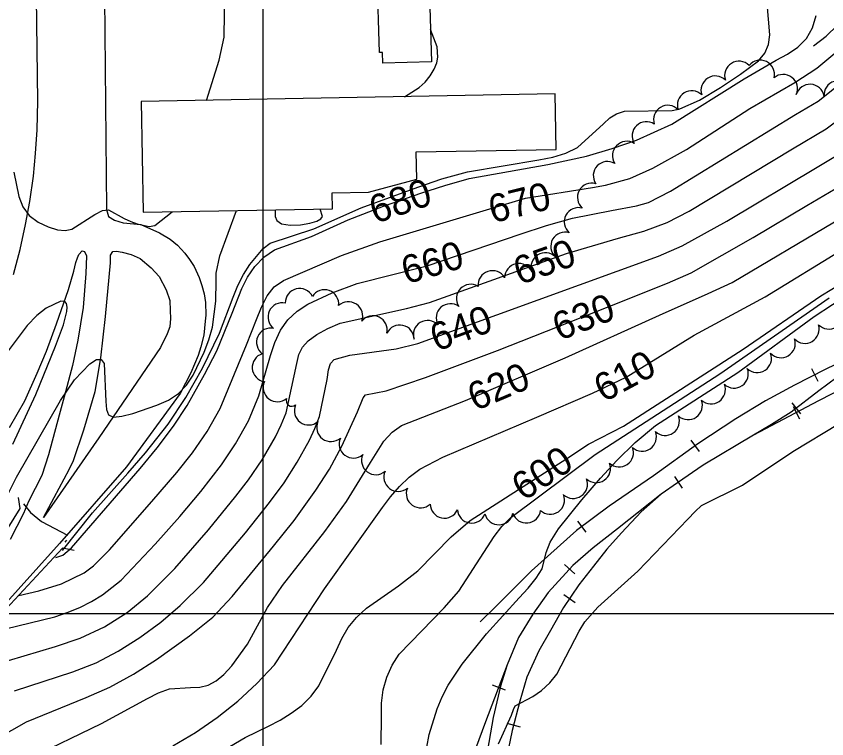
# Model space of a CAD drawing. Extents: x 79600 to 91800, y 75600 to 84400.
# Drawn here: x 86823 to 87405, y 76910 to 77429 of the extents above; entities that cross this region are included whole.
import ezdxf

# ---------------------------------------------------------------- set-up
doc = ezdxf.new("R2010")
doc.units = 0
for name, color, linetype in [('080-090$0$BLDG', 7, 'Continuous'), ('080-090$0$BRIDGE', 7, 'Continuous'), ('080-090$0$GRID', 7, 'Continuous'), ('080-090$0$INDEX', 7, 'Continuous'), ('080-090$0$INDXLBL', 7, 'Continuous'), ('080-090$0$INTER', 7, 'Continuous'), ('080-090$0$INTERSTATE', 7, 'Continuous'), ('080-090$0$ROAD', 7, 'Continuous'), ('080-090$0$RR', 7, 'Continuous'), ('080-090$0$TREES', 7, 'Continuous')]:
    doc.layers.add(name, color=color, linetype=linetype)

msp = doc.modelspace()

# ---------------------------------------------------------------- linework, layer by layer
at = {"layer": '080-090$0$BLDG'}
for points in [[(87086.7, 77459), (87086.47, 77466.26), (87118.84, 77467.26), (87121.03, 77396.38), (87086.22, 77395.31), (87085.98, 77403.14), (87083.7, 77403.07), (87082.01, 77457.93)], [(87050.09, 77290.78), (87049.88, 77302.2), (87075.95, 77302.68), (87110.44, 77312.19), (87110.09, 77331.62), (87210.62, 77333.46), (87209.89, 77373.27), (86912.69, 77367.82), (86914.14, 77288.29)]]:
    msp.add_lwpolyline(points, close=True, dxfattribs=at)
at = {"layer": '080-090$0$BRIDGE'}
for p, q in [((86824.54, 77083.43), (86825.67, 77075.65)), ((86825.67, 77075.65), (86817.01, 77061.66)), ((86856.25, 77047.07), (86745.3, 76928.02)), ((86864.54, 77045.56), (86856.25, 77047.07))]:
    msp.add_line(p, q, dxfattribs=at)
at = {"layer": '080-090$0$GRID'}
for p, q in [((87000, 80000), (87000, 76000)), ((90000, 77000), (85000, 77000))]:
    msp.add_line(p, q, dxfattribs=at)
at = {"layer": '080-090$0$INDEX'}
for points in [[(86851.41, 77040.37), (86856.61, 77042.19), (86862.76, 77047.35), (86911.96, 77104.31), (86924.29, 77119.08), (86936.02, 77134.77), (86945.71, 77149.66), (86958.26, 77171.94), (86966.99, 77188.94), (86978.12, 77215.94), (86984.87, 77233.59), (86989.08, 77241.83), (86994.4, 77249.4), (87000.85, 77255.99), (87008.37, 77261.25), (87035.03, 77271.04), (87061.38, 77282.97), (87086.66, 77292.66), (87113.4, 77302.15), (87130.73, 77307.66), (87148.17, 77312.55), (87204.56, 77322.57), (87232.26, 77328.72), (87250.66, 77334), (87268.3, 77340.19), (87293.56, 77351.49), (87345.53, 77384.21), (87368.49, 77397.48), (87376.55, 77401.87), (87384.09, 77406.84), (87390.27, 77412.99), (87394.48, 77420.72), (87397.07, 77429.53)], [(86824.96, 77013.23), (86839.34, 77016.47), (86855.47, 77021.6), (86871.87, 77029.5), (86878.54, 77034.39), (86889.9, 77045.87), (86920.46, 77080.64), (86938.31, 77101.39), (86949.46, 77115.63), (86960.11, 77130.97), (86969.43, 77147.46), (86988.28, 77193.19), (86995.52, 77211.24), (86999.06, 77220.11), (87003.08, 77228.23), (87008.22, 77234.81), (87014.92, 77239.39), (87056.58, 77257.39), (87083.89, 77267.19), (87162.98, 77290.82), (87188.61, 77298.48), (87236.62, 77306.18), (87245.94, 77307.76), (87263.29, 77312.67), (87279.96, 77319.91), (87304.15, 77333.49), (87349.49, 77362.78), (87381.92, 77381.51), (87397.5, 77391.68), (87419.2, 77409.78)], [(86797.37, 76984.92), (86833.04, 76993.63), (86850.66, 76997.92), (86859.7, 77000.82), (86868.62, 77004.48), (86877.16, 77008.8), (86885.01, 77013.6), (86898.32, 77024.25), (86922.66, 77049.99), (86940.39, 77069.9), (86955.53, 77087.9), (86970.44, 77107), (86980.51, 77122.08), (86989.71, 77138.65), (86997.12, 77156.52), (87005.43, 77185.5), (87008.71, 77194.89), (87012.81, 77203.57), (87018.07, 77211.12), (87024.69, 77217.25), (87032.41, 77222.24), (87049.7, 77230.43), (87067.74, 77237.1), (87117.9, 77249.98), (87184.7, 77272.56), (87203.54, 77278.84), (87222.35, 77284.16), (87250.19, 77289.49), (87268.25, 77292.83), (87276.8, 77295.42), (87292.71, 77303.49), (87382.23, 77358.48), (87398.46, 77368.18), (87412.67, 77379.37)], [(86805.95, 76963.15), (86851.29, 76976.58), (86869.04, 76982.47), (86886.39, 76990.69), (86902.64, 77001.03), (86917.24, 77012.83), (86936.82, 77032.48), (86960.97, 77060.27), (86980.72, 77084.36), (86989.81, 77096.21), (86999.48, 77110.45), (87009.05, 77127.04), (87013.19, 77135.58), (87016.69, 77144.29), (87024.37, 77179.66), (87025.98, 77186.09), (87028.48, 77191.35), (87032.59, 77196.05), (87038.8, 77200.64), (87046.69, 77204.95), (87055.6, 77208.62), (87103.21, 77219.28), (87119.61, 77223.49), (87217.92, 77258.73), (87255.2, 77269.79), (87273.35, 77274.84), (87290.26, 77281.08), (87306.04, 77289.17), (87380.05, 77333.83), (87404.39, 77348.31), (87418.58, 77358.9)], [(86821.76, 76944.66), (86863.69, 76958.34), (86880.32, 76964.68), (86896.3, 76973.11), (86911.68, 76982.89), (86926.77, 76994.08), (86940.77, 77005.9), (86957.35, 77022.42), (86987.49, 77058.15), (87004.73, 77079.85), (87015.23, 77094.12), (87024.78, 77108.8), (87033.44, 77124.61), (87037.3, 77132.96), (87040.63, 77141.63), (87046.1, 77168.2), (87047.18, 77175.09), (87048.64, 77179.72), (87051.21, 77182.56), (87062.4, 77185.78), (87095.63, 77190.32), (87111.28, 77194.15), (87284, 77256.91), (87300.9, 77264.24), (87333, 77282.05), (87397.8, 77320.75), (87413.32, 77330.12)], [(86809.05, 76910.52), (86830.39, 76922.33), (86873.17, 76939.82), (86890.21, 76947.3), (86907.16, 76956.59), (86923.81, 76967.17), (86947.45, 76984.26), (86964.12, 76997.69), (86977.98, 77012.53), (87007.79, 77048.51), (87022.52, 77067.11), (87038.16, 77088.7), (87047.77, 77103.79), (87056.82, 77120.31), (87067.9, 77145.09), (87072.15, 77155.19), (87073.66, 77157.32), (87088.46, 77160.13), (87116.71, 77169.56), (87168.5, 77189.18), (87246.68, 77219.92), (87290.47, 77237.31), (87307.42, 77244.88), (87351.97, 77270.2), (87390.33, 77293.07), (87414.8, 77307.43)], [(86832.88, 76896.31), (86884.37, 76921.33), (86917.24, 76939.26), (86925.26, 76943.34), (86933.13, 76946.05), (86948.02, 76946.97), (86954.71, 76947.23), (86960.78, 76948.76), (86966.46, 76951.8), (86972.09, 76956.4), (86977.9, 76962.53), (86989.14, 76978.13), (87003.49, 77004.41), (87014.13, 77020.32), (87044.6, 77059.19), (87059.99, 77080.64), (87077.25, 77108.69), (87086.92, 77124.03), (87092.82, 77130.47), (87099.56, 77135.12), (87145.56, 77153.27), (87216.93, 77183.76), (87284.79, 77214.39), (87319.52, 77229.88), (87336.85, 77237.99), (87410.23, 77281.4)], [(86935.39, 76905.21), (86951.79, 76914.87), (86967.32, 76925.53), (86981.99, 76937.31), (86995.73, 76950.02), (87008.34, 76963.3), (87044.32, 77017.88), (87085.91, 77076.4), (87091.74, 77084.02), (87098.12, 77091.34), (87105.09, 77098.05), (87112.67, 77103.87), (87129.28, 77112.57), (87196.64, 77141.13), (87236.73, 77158.35), (87260.8, 77169.8), (87309.61, 77200.05), (87360.49, 77227.68), (87416.66, 77261.96)], [(86954.33, 76891.85), (86987.29, 76911.14), (87004.07, 76919.43), (87012.36, 76923.71), (87020.4, 76928.57), (87027.94, 76934.19), (87034.66, 76940.77), (87040.33, 76948.38), (87052.85, 76974), (87056.71, 76982.35), (87061.39, 76990.23), (87067.37, 76997.45), (87074.39, 77004), (87097.5, 77020.07), (87111.25, 77030.77), (87135.24, 77055.37), (87148.91, 77067.01), (87218.15, 77111.53), (87233.79, 77121.85), (87258.84, 77134.66), (87344.8, 77190.14), (87400.59, 77228.22), (87432.13, 77247.51)]]:
    msp.add_lwpolyline(points, dxfattribs=at)
at = {"layer": '080-090$0$INTER'}
msp.add_line((86859.14, 77052.96), (86858.04, 77051.54), dxfattribs=at)
for points in [[(87395.19, 77407.74), (87404.41, 77414.88), (87420.3, 77430.3), (87454.38, 77474.46), (87464.29, 77485.1), (87470.91, 77489.85), (87483.39, 77495.57), (87496.86, 77498.84), (87500.03, 77500.05), (87504.87, 77505.08), (87508.8, 77508.21), (87515.07, 77511.23), (87551, 77519.92), (87559.02, 77521.82), (87565.53, 77524.26), (87570.78, 77527.64), (87575.24, 77532.38), (87579.25, 77538.72), (87582.71, 77546.21), (87585.43, 77554.22), (87593.12, 77612.45)], [(86856.35, 77045.57), (86877.81, 77072.53), (86903.15, 77101.06), (86915.89, 77115.6), (86932.08, 77136.05), (86944.75, 77155.25), (86956.78, 77176.38), (86969.04, 77201.4), (86978.66, 77227.44), (86982, 77235.72), (86986.06, 77243.63), (86990.65, 77250.9), (87000.21, 77262.2), (87005.41, 77266.13), (87036.58, 77276.52), (87070.51, 77291.55), (87111.31, 77306.46), (87128.46, 77312.28), (87146.89, 77317.37), (87198.13, 77325.94), (87208.18, 77327.96), (87217.55, 77330.78), (87225.96, 77334.81), (87244.5, 77351.82), (87249.09, 77356.12), (87253.82, 77359.08), (87259.55, 77360.84), (87293.71, 77361.31), (87299.38, 77362.56), (87313.43, 77368.91), (87328.48, 77377.99), (87342.75, 77387.52), (87355.65, 77397.03), (87360.26, 77402.48), (87362.92, 77408.8), (87363.99, 77415.66), (87360.91, 77449.69)], [(86959.62, 77368.68), (86968.71, 77397.6), (86972.2, 77414.16), (86972.71, 77448.34)], [(87101.77, 77371.29), (87112.14, 77377.98), (87116.48, 77381.81), (87120.14, 77386.28), (87122.93, 77391.01), (87124.8, 77395.56), (87125.74, 77399.64), (87125.18, 77407.17), (87120.31, 77419.6)], [(86821.23, 77317.04), (86824.85, 77299.71), (86827.9, 77292.31), (86832.46, 77286.09), (86838.78, 77281.27), (86845.92, 77277.85), (86852.66, 77275.83), (86858.13, 77275.21), (86862.89, 77276.09), (86879.56, 77286.69), (86884.95, 77289.55), (86889.16, 77290), (86900.52, 77283.93), (86905.19, 77281.77), (86909.89, 77279.94), (86918.49, 77278.14), (86922.58, 77278.93), (86934.94, 77288.67)], [(86814.04, 77079.47), (86823.26, 77098.02), (86854.91, 77153.26), (86864.91, 77167.93), (86875.97, 77179.58), (86880.67, 77182.5), (86884.09, 77182.53), (86886.28, 77179.79), (86887.36, 77152.35), (86887.75, 77146.65), (86889.36, 77142.93), (86892.92, 77141.31), (86898.91, 77141.8), (86906.69, 77143.82), (86924.06, 77149.81), (86932.24, 77153.52), (86939.41, 77158.22), (86945.21, 77164.23), (86949.95, 77171.36), (86957.86, 77187.77), (86961.2, 77196.66), (86963.81, 77205.92), (86966.34, 77224.46), (86966.49, 77239.01), (86966.54, 77244.71), (86969.18, 77257.01), (86981.18, 77289.52)], [(87008.85, 77290.02), (87008.95, 77285.37), (87010.15, 77282.4), (87013.48, 77280.07), (87019.55, 77279.14), (87026.97, 77279.4), (87033.87, 77280.44), (87038.75, 77281.86), (87041.63, 77283.5), (87042.91, 77285.26), (87041.16, 77290.62)], [(87116.17, 76895.23), (87119.45, 76913.44), (87125.18, 76931.66), (87128.77, 76940.41), (87132.94, 76948.68), (87143.05, 76963.77), (87160.45, 76985.68), (87183.96, 77011.47), (87190.42, 77018.45), (87196.29, 77025.56), (87200.41, 77032.18), (87203.37, 77043.99), (87206.21, 77051.41), (87212.33, 77061.03), (87228.96, 77081.89), (87242.27, 77097.34), (87254.09, 77110.13), (87267.27, 77122.94), (87281.92, 77135.13), (87340.8, 77173.36), (87395.77, 77213.59), (87448.31, 77248.02)], [(87085, 76906.07), (87085.09, 76926.47), (87085.28, 76935.88), (87086.51, 76945.34), (87088.98, 76954.5), (87092.8, 76963.11), (87097.99, 76970.99), (87130.22, 77004.34), (87140.67, 77016.32), (87161.3, 77048.17), (87166.1, 77055.54), (87171.66, 77062.64), (87178.12, 77069.12), (87238.64, 77114.39), (87328.04, 77172.26), (87406.38, 77226.9)], [(86820.54, 77121.8), (86837.1, 77157.37), (86851.33, 77192.24), (86857.03, 77207.39), (86859.44, 77217.07), (86859.61, 77220.3), (86859.25, 77222.82), (86857.94, 77224.34), (86855.16, 77224.47), (86844.63, 77219.39), (86837.89, 77214.12), (86830.83, 77206.96), (86815.04, 77186.07)], [(87169.15, 76906.6), (87178.56, 76927.12), (87179.96, 76931.26), (87181.09, 76933.86), (87193.82, 76940.64), (87200.09, 76944.93), (87206.1, 76950.33), (87211.02, 76956.6), (87226.99, 76987.44), (87231.09, 76994.32), (87240.47, 77004.84), (87269.24, 77030.65), (87305.08, 77067.96), (87310.2, 77073.56), (87314.78, 77077.74), (87344.32, 77092.31), (87380.27, 77116.54), (87413.68, 77136.56)], [(86828.37, 77078.92), (86833.41, 77072.73), (86841.25, 77066.33), (86859.89, 77056.47)]]:
    msp.add_lwpolyline(points, dxfattribs=at)
at = {"layer": '080-090$0$INTERSTATE'}
for p, q in [((86899.74, 77280.67), (86912.44, 77279.55)), ((86912.44, 77279.55), (86925.78, 77273.53)), ((86925.78, 77273.53), (86933.61, 77268.98)), ((86933.61, 77268.98), (86938.81, 77264.74)), ((86938.81, 77264.74), (86943.98, 77258.99)), ((86873.6, 77257.02), (86872.99, 77244.43)), ((86890.78, 77257.45), (86892.34, 77260.06)), ((86890.83, 77251.91), (86890.78, 77257.45)), ((86892.34, 77260.06), (86895.12, 77260.29)), ((86895.12, 77260.29), (86899.12, 77259.67)), ((86899.12, 77259.67), (86905.6, 77258.05)), ((86905.6, 77258.05), (86912.07, 77255.04)), ((86943.98, 77258.99), (86947.51, 77254.36)), ((86887.2, 77213.47), (86890.83, 77251.91)), ((86912.07, 77255.04), (86920, 77248.41)), ((86947.51, 77254.36), (86950.76, 77249.33)), ((86872.99, 77244.43), (86871.09, 77219.95)), ((86920, 77248.41), (86925.58, 77242.1)), ((86950.76, 77249.33), (86954.24, 77241.52)), ((86925.58, 77242.1), (86930.7, 77232.74)), ((86954.24, 77241.52), (86956.36, 77235.67)), ((86930.7, 77232.74), (86933.21, 77224.95)), ((86956.36, 77235.67), (86957.93, 77229.83)), ((86957.93, 77229.83), (86958.81, 77223.58)), ((86933.21, 77224.95), (86933.65, 77217.88)), ((86958.81, 77223.58), (86959.08, 77214.44)), ((86871.09, 77219.95), (86867.27, 77196.6)), ((86933.65, 77217.88), (86933.7, 77212.06)), ((86883.83, 77183.74), (86887.2, 77213.47)), ((86933.7, 77212.06), (86933.2, 77206.11)), ((86958.74, 77210.15), (86957.61, 77200.06)), ((86959.08, 77214.44), (86958.74, 77210.15)), ((86933.2, 77206.11), (86931.46, 77201.02)), ((86931.46, 77201.02), (86926.6, 77191.26)), ((86957.61, 77200.06), (86955.55, 77191.64)), ((86867.27, 77196.6), (86863.53, 77178.24)), ((86926.6, 77191.26), (86882.39, 77126.3)), ((86955.55, 77191.64), (86953.51, 77185.44)), ((86879.72, 77159.57), (86883.83, 77183.74)), ((86953.51, 77185.44), (86948.48, 77173.06)), ((86863.53, 77178.24), (86857.5, 77155.76)), ((86948.48, 77173.06), (86940.63, 77158.22)), ((86871.68, 77132), (86879.72, 77159.57)), ((86940.63, 77158.22), (86902.16, 77105.64)), ((86857.5, 77155.76), (86853.84, 77142.66)), ((86853.84, 77142.66), (86846.34, 77114.11)), ((86864.14, 77110.1), (86871.68, 77132)), ((86882.39, 77126.3), (86842.6, 77069.16)), ((86846.34, 77114.11), (86841.4, 77099.23)), ((86902.16, 77105.64), (86854.09, 77050.43)), ((86861, 77103.64), (86864.14, 77110.1)), ((86841.4, 77099.23), (86831.98, 77080.68)), ((86850.3, 77083.58), (86861, 77103.64)), ((86842.6, 77069.16), (86850.3, 77083.58)), ((86831.98, 77080.68), (86828.24, 77072.01)), ((86828.24, 77072.01), (86818.68, 77053.46)), ((86854.09, 77050.43), (86801.39, 76991.83))]:
    msp.add_line(p, q, dxfattribs=at)
at = {"layer": '080-090$0$ROAD'}
for p, q in [((86885.01, 77593.19), (86887.81, 77290.28)), ((86838.47, 77368.07), (86837.48, 77465.57)), ((86838.01, 77347.44), (86838.47, 77368.07)), ((86836.93, 77330.56), (86838.01, 77347.44)), ((86835.57, 77314.24), (86836.93, 77330.56)), ((86832.93, 77296), (86835.57, 77314.24)), ((86829.63, 77279.44), (86832.93, 77296)), ((86887.81, 77290.28), (86889.38, 77285.37)), ((86889.38, 77285.37), (86893.5, 77282.62)), ((86825.89, 77261.49), (86829.63, 77279.44)), ((86893.5, 77282.62), (86899.74, 77280.67)), ((86821.05, 77243.56), (86825.89, 77261.49)), ((86866.93, 77255.6), (86867.94, 77257.94)), ((86867.94, 77257.94), (86870.33, 77260.53)), ((86870.33, 77260.53), (86871.99, 77260.23)), ((86871.99, 77260.23), (86873.6, 77257.02)), ((86864.29, 77245.95), (86865.91, 77252.15)), ((86865.91, 77252.15), (86866.93, 77255.6)), ((86860.63, 77232.85), (86864.29, 77245.95)), ((86851.94, 77208.33), (86860.63, 77232.85)), ((86844.71, 77188.5), (86851.94, 77208.33)), ((86838.1, 77172.81), (86844.71, 77188.5)), ((86829.21, 77153.01), (86838.1, 77172.81)), ((86818.12, 77133.79), (86829.21, 77153.01))]:
    msp.add_line(p, q, dxfattribs=at)
at = {"layer": '080-090$0$RR'}
for p, q in [((87432.94, 77189.77), (87403.6, 77175.35)), ((87430.72, 77183.82), (87398.93, 77160.1)), ((87403.6, 77175.35), (87381.58, 77164.25)), ((87393.88, 77176.05), (87398.38, 77167.12)), ((87446.77, 77177.89), (87398.77, 77152.85)), ((87381.58, 77164.25), (87360.67, 77152.85)), ((87398.93, 77160.1), (87379.2, 77144.77)), ((87360.67, 77152.85), (87339.46, 77140.06)), ((87398.77, 77152.85), (87352.18, 77128.34)), ((87379.75, 77151.53), (87385.88, 77143.63)), ((87380.6, 77148.94), (87385.25, 77140.09)), ((87339.46, 77140.06), (87312.12, 77121.96)), ((87379.2, 77144.77), (87365.05, 77136.01)), ((87365.05, 77136.01), (87352.18, 77128.34)), ((87352.18, 77128.34), (87316.11, 77106.8)), ((87307.3, 77124.65), (87313.15, 77116.54)), ((87312.12, 77121.96), (87280.36, 77099.08)), ((87316.11, 77106.8), (87297.55, 77093.96)), ((87280.36, 77099.08), (87248.62, 77077.31)), ((87297.55, 77093.96), (87285.93, 77085.98)), ((87295.35, 77098.52), (87301.04, 77090.29)), ((87285.93, 77085.98), (87254.54, 77061.13)), ((87285.93, 77085.98), (87271.55, 77073.32)), ((87248.62, 77077.31), (87225.2, 77059.82)), ((87271.55, 77073.32), (87257.4, 77058.14)), ((87225.84, 77066.54), (87231.82, 77058.53)), ((87225.2, 77059.82), (87192.89, 77030.95)), ((87254.54, 77061.13), (87237.21, 77047.28)), ((87257.4, 77058.14), (87246.96, 77046.37)), ((87237.21, 77047.28), (87222.55, 77034.62)), ((87246.96, 77046.37), (87237.34, 77034.16)), ((87216.48, 77035.41), (87223.84, 77028.64)), ((87192.89, 77030.95), (87166.34, 77004.32)), ((87222.55, 77034.62), (87204.82, 77015.34)), ((87237.34, 77034.16), (87226.85, 77020.85)), ((87226.85, 77020.85), (87215.75, 77004.63)), ((87204.82, 77015.34), (87193.73, 76999.67)), ((87216.02, 77013.88), (87224.27, 77008.23)), ((87166.34, 77004.32), (87155.94, 76994.16)), ((87215.75, 77004.63), (87206.59, 76988.08)), ((87193.73, 76999.67), (87183.59, 76982.87)), ((87183.59, 76982.87), (87175.35, 76963.37)), ((87206.59, 76988.08), (87198.18, 76973.48)), ((87198.18, 76973.48), (87189.38, 76954.41)), ((87175.35, 76963.37), (87159.93, 76922.4)), ((87175.35, 76963.37), (87170.54, 76948.13)), ((87189.38, 76954.41), (87184.54, 76937.35)), ((87164.55, 76948.9), (87173.91, 76945.38)), ((87170.54, 76948.13), (87165.3, 76925.64)), ((87184.54, 76937.35), (87178.91, 76916.26)), ((87165.3, 76925.64), (87158.89, 76888.24)), ((87159.93, 76922.4), (87148.07, 76890.99)), ((87175.14, 76921.53), (87184.8, 76918.95)), ((87178.91, 76916.26), (87174.21, 76892.78))]:
    msp.add_line(p, q, dxfattribs=at)
at = {"layer": '080-090$0$TREES'}
for centre, radius, start, end in [((87341.68, 77386.53), 10.25, 44.66916, 199.3084), ((87356.95, 77387.3), 10.25, 346.44448, 141.08371), ((87324.72, 77375.94), 10.25, 44.66916, 199.3084), ((87373.51, 77377.05), 10.25, 335.39105, 130.03028), ((87392.69, 77369.99), 10.25, 9.54496, 164.18419), ((87413.01, 77372.53), 10.25, 30.10475, 184.74398), ((87307.76, 77365.34), 10.25, 44.66916, 199.3084), ((87290.67, 77354.87), 10.25, 43.68828, 198.32751), ((87275.3, 77343.09), 10.25, 56.60962, 211.24885), ((87261.21, 77329.02), 10.25, 58.68265, 213.32188), ((87247.43, 77314.56), 10.25, 59.41774, 214.05697), ((87236.08, 77298.98), 10.25, 73.82146, 228.46069), ((87226.59, 77281.42), 10.25, 74.7436, 229.38283), ((87216.93, 77263.83), 10.25, 73.03952, 227.67875), ((87202.78, 77249.01), 10.25, 44.99904, 199.63827), ((87183.82, 77241.26), 10.25, 24.80269, 179.44192), ((87164.77, 77236.11), 10.25, 30.85756, 185.49679), ((87026.4, 77223.35), 10.25, 26.57035, 181.20958), ((87044.25, 77222.48), 10.25, 353.23473, 147.87397), ((87149.23, 77226.37), 10.25, 58.61247, 213.2517), ((87013.99, 77213.11), 10.25, 77.83198, 232.47121), ((87061.45, 77213.8), 10.25, 338.59161, 133.23084), ((87134.7, 77212.42), 10.25, 54.43496, 209.07419), ((87406.12, 77214.74), 10.25, 224.30583, 18.94506), ((87079.07, 77203.76), 10.25, 347.38303, 142.02226), ((87118.32, 77200.36), 10.25, 43.64568, 198.28492), ((87005.76, 77194.93), 10.25, 78.80526, 233.44449), ((87098.34, 77197.13), 10.25, 0.0522, 154.69143), ((87389.05, 77204.39), 10.25, 223.53482, 18.17405), ((87371.88, 77194.13), 10.25, 223.53482, 18.17405), ((87002.64, 77176.89), 10.25, 106.97367, 261.6129), ((87354.85, 77183.47), 10.25, 225.88597, 20.5252), ((87338.2, 77172.31), 10.25, 227.15827, 21.7975), ((87010.49, 77162.53), 10.25, 155.67494, 310.31417), ((87321.71, 77160.99), 10.25, 227.15827, 21.7975), ((87020.85, 77153.07), 4.07, 156.16934, 310.80857), ((87305.22, 77149.67), 10.25, 227.15827, 21.7975), ((87032.89, 77145.84), 10.25, 156.16934, 310.80857), ((87288.74, 77138.34), 10.25, 227.15827, 21.7975), ((87048.96, 77133.94), 10.25, 156.16934, 310.80857), ((87272.25, 77127.02), 10.25, 227.15827, 21.7975), ((87065.03, 77122.04), 10.25, 156.16934, 310.80857), ((87255.76, 77115.7), 10.25, 227.15827, 21.7975), ((87081.11, 77110.14), 10.25, 156.16934, 310.80857), ((87239.28, 77104.38), 10.25, 227.15827, 21.7975), ((87097.14, 77098.14), 10.25, 155.51858, 310.15782), ((87222.79, 77093.06), 10.25, 227.15827, 21.7975), ((87113.21, 77086.37), 10.25, 157.44914, 312.08837), ((87206.3, 77081.74), 10.25, 227.15827, 21.7975), ((87130.33, 77078.94), 10.25, 180.96812, 335.60735), ((87149.89, 77075.42), 10.25, 184.01239, 338.65163), ((87169.37, 77074.21), 10.25, 194.25078, 348.89001), ((87189.16, 77075.47), 10.25, 198.36449, 353.00372)]:
    msp.add_arc(centre, radius, start, end, dxfattribs=at)

# ---------------------------------------------------------------- texts
at = {"layer": '080-090$0$INDXLBL'}
for s, rotation, p in [('680', 18.90044, (87080.68, 77279.91)), ('670', 13.84121, (87164.83, 77280.39)), ('650', 19.57982, (87184.33, 77235.95)), ('660', 16.35664, (87102.96, 77236.51)), ('630', 21.59539, (87212.92, 77195.79)), ('640', 20.16996, (87124.65, 77188.11)), ('610', 28.29751, (87244.66, 77151.45)), ('620', 23.02819, (87152.45, 77145.35)), ('600', 33.34643, (87187.18, 77080.5))]:
    msp.add_text(s, height=20, rotation=rotation, dxfattribs=at).set_placement(p)

doc.saveas('drawing.dxf')
